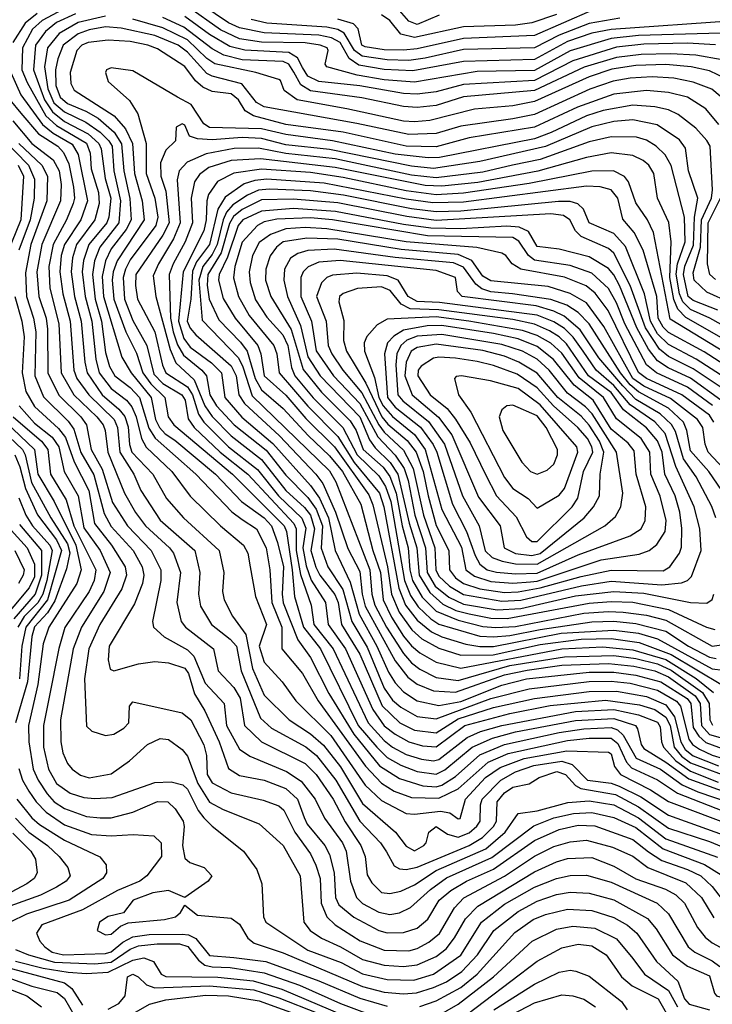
# Model space of a CAD drawing. Extents: x 501367 to 657802, y 482273 to 547541.
# Tile 439 of 656: x 621931 to 624465, y 514594 to 518198. Entities that reach past the tile are written whole.
import ezdxf

# ---------------------------------------------------------------- set-up
doc = ezdxf.new("R2010")
doc.units = 0

msp = doc.modelspace()

# ---------------------------------------------------------------- linework, layer by layer
at = {"layer": '0CON20XD'}
for points in [[(624545, 518193.7), (624095, 518162.4), (624025, 518148.5), (623935, 518117.8), (623815, 518052.6), (623555, 518045.5), (623369, 518011), (623265, 518015.8), (623171.9, 518031.9), (623135.8, 518055.8), (623103.6, 518115), (623072.2, 518132.2), (623025, 518141.8), (622825, 518150.3), (622735, 518168.2), (622695, 518186.3), (622545, 518288.4)], [(624495, 518148.8), (624195, 518140.5), (624095, 518128.6), (623945, 518083.7), (623815, 518011.8), (623605, 518007.8), (623375, 517969), (623265, 517977.6), (623165.1, 517995.1), (623054.2, 518025), (623048.6, 518035), (623059.7, 518085), (623055.3, 518095), (623030.5, 518105), (622975, 518113), (622815, 518116.3), (622735, 518127.9), (622665, 518160.3), (622545, 518246.8)], [(623465.6, 518214.4), (623385, 518180.2), (623355, 518192.5), (623311.6, 518241.6)], [(621995, 518221.2), (621950.9, 518185), (621905.5, 518115)], [(622088.1, 518235), (622012.7, 518195), (621977.2, 518162.8), (621940.8, 518095), (621938.3, 518015), (621957.9, 517967.9), (622026.6, 517846.6), (622065, 517810.3), (622175, 517745.8), (622189, 517709), (622192.5, 517652.5), (622219.1, 517565), (622221.2, 517525), (622205.4, 517465), (622139.1, 517375), (622124, 517326), (622118.4, 517275), (622131.5, 517185), (622156.1, 517095), (622168.6, 516945), (622177.2, 516905), (622231.9, 516825), (622292.9, 516772.9), (622315.6, 516745.6), (622327.9, 516707.9), (622332.9, 516642.9), (622341.5, 516615), (622418.3, 516535), (622467.4, 516445), (622530.3, 516375), (622660.5, 516255), (622677.1, 516175), (622673.1, 516105), (622678.8, 516075), (622709.7, 516015), (622757.9, 515947.9), (622782.9, 515822.9), (622825, 515725.3), (622916.4, 515635), (622995, 515584.2), (623042.9, 515542.9), (623105, 515463), (623185, 515329.6), (623306.5, 515225), (623345, 515172.7), (623375, 515156.5), (623409.2, 515175), (623417.7, 515185), (623428.2, 515225), (623455, 515244.6), (623496.6, 515216.6), (623535, 515206.4), (623575, 515221.5), (623604.1, 515245.9), (623615.7, 515265), (623617.2, 515325), (623623.1, 515345), (623690.9, 515415), (623745, 515445.8), (623812.2, 515467.8), (623914.8, 515484.8), (623952.1, 515472.1), (624008.3, 515415), (624095, 515403.5), (624125, 515392.7), (624203.3, 515353.3), (624305, 515286.1), (624552.9, 515197.1)], [(622135, 518219.3), (622065, 518187.7), (622025.2, 518154.8), (621988.9, 518105), (621980.7, 518015), (622020.9, 517905), (622050.2, 517860.2), (622095, 517825.6), (622180.7, 517780.7), (622220.5, 517745), (622229, 517725), (622243, 517617), (622263.6, 517545), (622257.3, 517475), (622249.2, 517455), (622183.5, 517375), (622163.8, 517316.2), (622158.9, 517275), (622169.9, 517185), (622194.2, 517095), (622209.5, 516955), (622221.6, 516905), (622265, 516847.6), (622320.9, 516805), (622340.8, 516780.8), (622357.1, 516745), (622375.8, 516665.8), (622393, 516633), (622487, 516545), (622555, 516454.7), (622665, 516345.7), (622749.5, 516275), (622765.2, 516245.2), (622773.9, 516195), (622793.3, 516086.7), (622833.9, 515985), (622806.9, 515905), (622825, 515846.5), (622891.4, 515775), (622941.7, 515705), (623068.8, 515578.8), (623195, 515396), (623255, 515340), (623345, 515293.2), (623375, 515289.9), (623471.2, 515301.2), (623504.8, 515294.8), (623535, 515273.8), (623542.5, 515275), (623562, 515345), (623635.8, 515425), (623689.2, 515460.8), (623776.4, 515493.6), (623932.5, 515522.5), (624085, 515517.5), (624095, 515511.3), (624107.7, 515465), (624129.6, 515435), (624239.1, 515379.1), (624305, 515336.2), (624555, 515242.8)], [(622245, 518210.4), (622145, 518188), (622075, 518147.2), (622031.9, 518095), (622021, 518025), (622034.2, 517945), (622055, 517893.7), (622095, 517860.5), (622172.8, 517822.8), (622225, 517786.4), (622257.3, 517755), (622268.5, 517735), (622275.5, 517645), (622299.5, 517535), (622293.4, 517455), (622223.6, 517365), (622204.3, 517315), (622196.5, 517265), (622206.7, 517175), (622229.6, 517095), (622245, 516980), (622258.7, 516928.7), (622278.8, 516895), (622335, 516851.9), (622369.1, 516815), (622403, 516703), (622425.9, 516665.9), (622574.8, 516535), (622706.4, 516396.4), (622745, 516368.5), (622797.1, 516335), (622832.1, 516265), (622845.7, 516184.3), (622853.2, 516065), (622890.4, 515975), (622890, 515895), (622965, 515804.7), (623022.6, 515705), (623196.4, 515466.4), (623255, 515403.9), (623300.6, 515375), (623365, 515351.4), (623465, 515348.7), (623535, 515382.7), (623645, 515480.6), (623717.7, 515512.3), (623935, 515559.3), (624015, 515568.5), (624095, 515568.9), (624119.4, 515549.4), (624151, 515481), (624169.3, 515459.3), (624265, 515416.1), (624337.5, 515367.5), (624675, 515235.7)], [(624501.5, 518051.5), (624405, 518068.2), (624313.5, 518073.5), (624205, 518071), (624115, 518060.1), (623996, 518024), (623815, 517939.2), (623555, 517915.8), (623455, 517884.4), (623385, 517876.5), (623335, 517879.9), (623182.4, 517912.4), (622995, 517937.8), (622959.5, 517959.5), (622934, 518006), (622915.1, 518035), (622895, 518045.1), (622745, 518051.4), (622678.1, 518068.1), (622635, 518091.7), (622530.9, 518170.9), (622455, 518206.2)], [(624476.5, 518106.5), (624375, 518112.3), (624215, 518108.9), (624115, 518097.8), (623955, 518047.9), (623815, 517975.1), (623555, 517960.4), (623455, 517934.1), (623385, 517925.1), (623335, 517927.6), (623175.4, 517955.4), (623025, 517972.2), (622985, 517991.2), (622965, 518023.3), (622947.9, 518057.9), (622915, 518077.7), (622755, 518086), (622699.5, 518099.5), (622625, 518143.2), (622535, 518209.4)], [(624126.8, 518203.2), (624015, 518184.3), (623905, 518141.6), (623815, 518094.5), (623555, 518088.5), (623415, 518056.9), (623355, 518049.2), (623275, 518051.3), (623183.9, 518063.9), (623156.2, 518085), (623118.2, 518148.2), (623095, 518161.7), (623055, 518170.3), (622835, 518184.7), (622778.2, 518198.2)], [(624026.9, 518233.1), (623815, 518140.6), (623555, 518129.5), (623385, 518091.4), (623335, 518086.5), (623265, 518088), (623195, 518098.4), (623183.3, 518105), (623169.1, 518165), (623152.5, 518182.6), (623095, 518199.6)], [(623895, 518216.5), (623805, 518186.7), (623745, 518178.4), (623555, 518171.6), (623375, 518132.7), (623325.5, 518145.5), (623285.5, 518195.5), (623255, 518215.6)], [(624525, 517892.9), (624463.7, 517943.7), (624395, 517969.6), (624325, 517984.1), (624245, 517989.1), (624165, 517984), (624102.9, 517972.9), (624016.8, 517943.2), (623815, 517851.5), (623735.3, 517834.7), (623545, 517808.6), (623455, 517782), (623355, 517777.9), (623165, 517818.5), (622825, 517878.6), (622797.3, 517895), (622743.3, 517963.3), (622635, 517991.3), (622615, 518001.4), (622545, 518078.6), (622510.6, 518105), (622425, 518139.8), (622302.5, 518167.5), (622245, 518171.9), (622185, 518161.3), (622145, 518146), (622089.6, 518105), (622069.7, 518055), (622061.8, 518015), (622063.3, 517956.7), (622079, 517915), (622105, 517891), (622173.2, 517863.2), (622217.2, 517837.2), (622276, 517786), (622303.2, 517743.2), (622311.7, 517645), (622334, 517544), (622338.9, 517465), (622320.2, 517429.8), (622265, 517359), (622244.5, 517315.5), (622232.2, 517257.8), (622237.8, 517185), (622305, 516963.3), (622338.6, 516905), (622411.9, 516815), (622427.8, 516735), (622442.4, 516705), (622462.7, 516682.7), (622498.5, 516658.5), (622647.1, 516535), (622742, 516435), (622825, 516375.4), (622852, 516345), (622873.9, 516285), (622896.3, 516195), (622890.6, 516095), (622895, 516063.4), (622948.1, 515928.1), (622995, 515863.8), (623062, 515732), (623153.1, 515583.1), (623247.6, 515467.6), (623320.8, 515420.8), (623406.2, 515393.8), (623455, 515390.4), (623475, 515396.9), (623525, 515428.2), (623615, 515507.4), (623705, 515545.3), (623905, 515589), (623995, 515602.3), (624095, 515607.5), (624118.7, 515598.7), (624139.6, 515579.7), (624186.5, 515495), (624275.2, 515455), (624355, 515397.8), (624412, 515372), (624645, 515292.4)], [(624546.8, 517966.8), (624455, 518011.3), (624387.5, 518025), (624295, 518033.7), (624185, 518029.9), (624097.3, 518017.3), (624015, 517988.7), (623815, 517898.8), (623735, 517883.2), (623595, 517870.7), (623431.1, 517828.9), (623375, 517823.6), (623335, 517826.7), (623127.8, 517872.2), (622946.2, 517905), (622899.1, 517939.1), (622885.6, 517975), (622878.7, 517978.7), (622795.1, 518005.1), (622645, 518037), (622615, 518055.4), (622545, 518124.1), (622455, 518168.1), (622345, 518199.6)], [(624489, 517815), (624441.7, 517871.7), (624375, 517914.1), (624305, 517932.1), (624225, 517939.1), (624105, 517925.6), (623971.8, 517878.2), (623815, 517804.7), (623575, 517766.1), (623455, 517732.4), (623345, 517734.7), (623115, 517786.7), (622905, 517814.3), (622786.1, 517846.1), (622755.7, 517865), (622731.3, 517905), (622705, 517926.2), (622635, 517934.8), (622600.7, 517950.7), (622574.3, 517974.3), (622535, 518026.2), (622435, 518091), (622399.5, 518105), (622335, 518117.6), (622255, 518123), (622180.9, 518115), (622158.6, 518105), (622139.8, 518085), (622115.2, 518005), (622118, 517965), (622129.5, 517939.5), (622276.5, 517846.5), (622318, 517798), (622342.9, 517745), (622350.4, 517635), (622378.5, 517535), (622386.2, 517465), (622287.9, 517315), (622272.5, 517275), (622269, 517245), (622274.9, 517175), (622319, 517055), (622357.9, 516977.9), (622381.1, 516905), (622410.4, 516865), (622461.2, 516815), (622473.8, 516745), (622495.2, 516715), (622709.4, 516535), (622898.8, 516345), (622906.8, 516325), (622927.8, 516185), (622936.5, 516086.5), (622969.1, 515975), (623031.2, 515895), (623169.4, 515615), (623237.4, 515535), (623275, 515497.4), (623325, 515469.4), (623385, 515446.6), (623455, 515436.1), (623487.1, 515452.9), (623587, 515535), (623661.2, 515568.8), (623745, 515591.5), (623965, 515632.6), (624105, 515640.8), (624183.7, 515615), (624192.2, 515602.2), (624204.8, 515545), (624215, 515530.7), (624295, 515481.2), (624379.2, 515419.2), (624545, 515359.6)], [(624531.5, 517161.5), (624445, 517200.8), (624399.3, 517245), (624395, 517271.4), (624421.9, 517365), (624425.3, 517465), (624462.9, 517545), (624466.1, 517575), (624457, 517735), (624445.9, 517755.9), (624405, 517801.4), (624341, 517851), (624305, 517867.6), (624255, 517879.4), (624175, 517885.7), (624065.8, 517865.8), (624005, 517846.7), (623876.2, 517785), (623815, 517762.3), (623466.9, 517693.1), (623425, 517692.2), (623305, 517706.1), (623075.2, 517755.2), (622905, 517777.5), (622815, 517799.1), (622625, 517803.7), (622605, 517816.5), (622557.8, 517887.8), (622508.1, 517915), (622345, 518010.8), (622265, 518021.4), (622248.8, 518015), (622244.2, 518005), (622255, 517972), (622331.9, 517901.9), (622363.5, 517853.5), (622393.1, 517745), (622394, 517635), (622425.1, 517545), (622436.7, 517475), (622429.3, 517445), (622335, 517318.5), (622317.4, 517285), (622309.1, 517255), (622314.7, 517175), (622345, 517097.3), (622395.6, 517005.6), (622421, 516901), (622455, 516866.7), (622524.6, 516824.6), (622535.9, 516805), (622547.4, 516737.4), (622568.8, 516705), (622663.8, 516615), (622765.4, 516535), (622934.4, 516354.4), (622942.1, 516335), (622942.1, 516255), (622957.7, 516167.7), (622997.1, 516055), (623007.2, 515985), (623078.1, 515895), (623206.1, 515625), (623265, 515559.6), (623295, 515535.9), (623345, 515508.5), (623401.4, 515491.4), (623445, 515485.4), (623465, 515489.9), (623568.6, 515571.4), (623617, 515593), (623695, 515615.1), (623965, 515665.9), (624105, 515673.3), (624195, 515654.2), (624265, 515627.3), (624275, 515610.5), (624279.2, 515555), (624286.7, 515535), (624332.4, 515485), (624385, 515447.5), (624487.2, 515407.2)], [(621897.6, 518005), (621935, 517923.2), (622014.6, 517814.6), (622052.8, 517782.8), (622122.7, 517742.7), (622144.9, 517705), (622179.1, 517535), (622154.6, 517465), (622094.9, 517375), (622082.8, 517335), (622077.4, 517275), (622088.4, 517195), (622115.1, 517095), (622128.3, 516915), (622140.2, 516885), (622183.6, 516825), (622276.8, 516735), (622288, 516705), (622297, 516615), (622348.1, 516535), (622374.1, 516475), (622445, 516366.5), (622571.3, 516255), (622590.4, 516175), (622585.2, 516095), (622592, 516052), (622632.2, 515985), (622701.3, 515931.3), (622724.2, 515905), (622740.7, 515815), (622811.4, 515641.4), (622852.6, 515605), (622977.3, 515537.3), (623017.4, 515505), (623087.2, 515415), (623175, 515264.4), (623251, 515185), (623272.5, 515152.5), (623300.7, 515100.7), (623320.2, 515090.2), (623345, 515087.3), (623385, 515095.9), (623575, 515176), (623624.1, 515205), (623665.1, 515245), (623675.7, 515265), (623678.6, 515335), (623705, 515368), (623735, 515389.6), (623795, 515400.9), (623831.5, 515425), (623896.9, 515446.9), (623928.5, 515435), (623965, 515395.2), (623983.9, 515383.9), (624111.7, 515361.7), (624195, 515316.7), (624305, 515238.9), (624455, 515190.7), (624535, 515157.4)], [(621894.2, 517905), (621935, 517855.8), (621999.9, 517779.9), (622069.7, 517735), (622091.4, 517711.4), (622110.3, 517670.3), (622127.7, 517585), (622131.2, 517545), (622126.9, 517525), (622102.3, 517465), (622052.6, 517375), (622036.8, 517295), (622041.1, 517215), (622074.3, 517085), (622082.9, 516905), (622128.6, 516825), (622213.1, 516745), (622235.5, 516715), (622243.6, 516695), (622253.5, 516615), (622313.9, 516465), (622354.1, 516394.1), (622391, 516345), (622479.4, 516265), (622494, 516245), (622519.2, 516175), (622505.2, 516065), (622522.1, 515995), (622536.9, 515975), (622639.3, 515895), (622656.4, 515815), (622714.1, 515754.1), (622737, 515715), (622753.2, 515615), (622815, 515555.6), (622975, 515475.2), (623015.8, 515435), (623077.7, 515345), (623121.9, 515261.9), (623179.3, 515175), (623195.2, 515135.2), (623201.8, 515068.2), (623218.8, 515038.8), (623255, 515003.4), (623285, 514999.4), (623325, 515008.5), (623375, 515031.8), (623455, 515084.4), (623636.3, 515163.7), (623707.4, 515225), (623755, 515292.3), (623825, 515302), (623936.8, 515333.2), (624015, 515339), (624105, 515324.7), (624195, 515277.1), (624295, 515200.4), (624485, 515132.3)], [(621905, 517827.6), (621975.2, 517745.2), (622053.6, 517685), (622075.1, 517645.1), (622082.6, 517595), (622080.1, 517535), (622011.2, 517375), (621993.4, 517275), (622000.9, 517185), (622026.9, 517105), (622032.9, 517065), (622033.2, 516905), (622073.3, 516823.3), (622154.9, 516744.9), (622175.7, 516715), (622192, 516625), (622232.9, 516552.9), (622270.5, 516430.5), (622324.8, 516345), (622412.2, 516255), (622447.2, 516185), (622446.9, 516145), (622416.8, 515995), (622420.6, 515975), (622459.6, 515939.6), (622545, 515891.7), (622568, 515868), (622609.9, 515769.9), (622679.3, 515695), (622687.4, 515615), (622735, 515527.7), (622772.7, 515502.7), (622906.9, 515446.9), (622960.9, 515410.9), (623012.3, 515345), (623045.9, 515275.9), (623111.4, 515185), (623125.1, 515155.1), (623140.9, 515045), (623162.8, 514985), (623185, 514963.4), (623245, 514931), (623285, 514922.7), (623320.9, 514929.1), (623361, 514949), (623433.7, 515015), (623492.7, 515057.3), (623658.9, 515131.1), (623812.5, 515247.5), (623885, 515276.4), (623957.7, 515292.3), (624025, 515296.2), (624105, 515278.4), (624185, 515241.1), (624285, 515162.9), (624436.4, 515106.4), (624497.7, 515067.7)], [(624485.1, 517135.1), (624395, 517170), (624377.3, 517185), (624359.4, 517265), (624365, 517296.5), (624396.8, 517373.2), (624399.9, 517475), (624412.3, 517545), (624378.6, 517645), (624367.5, 517727.5), (624345, 517758), (624263.3, 517813.3), (624175, 517832.1), (624104.8, 517824.8), (624025, 517805.6), (623855, 517733.9), (623615, 517679.1), (623445, 517653.2), (623365, 517661.8), (623065, 517722.9), (622905, 517740.5), (622815, 517763.5), (622745, 517766.9), (622635, 517758.5), (622581.4, 517761.4), (622552.2, 517772.2), (622535, 517812), (622525, 517817.1), (622503.8, 517805), (622501.2, 517755), (622465, 517720.9), (622445.7, 517674.3), (622446.8, 517625), (622465, 517570), (622478, 517455), (622455, 517409.6), (622355.4, 517265), (622354.1, 517225), (622362, 517175), (622425, 517055.3), (622453.5, 516933.5), (622465.3, 516905.3), (622544.9, 516854.9), (622563.1, 516825), (622585, 516754.8), (622604.5, 516724.5), (622694.9, 516634.9), (622801.3, 516551.3), (622878.1, 516455), (622963.5, 516373.5), (622977.2, 516337.2), (622966.8, 516265), (622978.7, 516198.7), (622997.3, 516147.3), (623050.3, 516065), (623060.1, 515985), (623122.9, 515895), (623222.9, 515672.9), (623265, 515614.1), (623305, 515582.8), (623355.1, 515555.1), (623405, 515540.4), (623455, 515536.9), (623559.7, 515615), (623725, 515658.5), (623872.6, 515687.4), (624075, 515707.2), (624199.3, 515690.7), (624255, 515672.8), (624295, 515644.9), (624310.9, 515615), (624326.1, 515535), (624352.3, 515502.3), (624385, 515477.8), (624557.3, 515415)], [(624655, 516994.9), (624455.9, 517105.9), (624385, 517137.1), (624357, 517165), (624345.2, 517195), (624333.6, 517266.4), (624337.8, 517305), (624366.2, 517385), (624363.1, 517475), (624314.9, 517664.9), (624292.9, 517702.9), (624260, 517735), (624225, 517756.9), (624188.2, 517768.2), (624095, 517769.6), (624015, 517750.7), (623835, 517686.1), (623734.3, 517665.7), (623625, 517640), (623455, 517619.4), (623365, 517629.4), (623085, 517688.5), (622905, 517707.8), (622805, 517727.8), (622715, 517726.7), (622612.7, 517707.3), (622543.6, 517676.4), (622514.8, 517645), (622507.5, 517612.5), (622517.5, 517455), (622493.7, 517396.3), (622438.3, 517305), (622419.1, 517260.9), (622428.7, 517185), (622481.1, 516991.1), (622502.1, 516942.1), (622569.5, 516879.5), (622608.1, 516785), (622635, 516746), (622705, 516674.9), (622815, 516588.9), (622905, 516475.1), (622972.7, 516412.7), (622994.7, 516384.7), (623009.8, 516335), (622996.3, 516255), (623014.2, 516194.2), (623028.8, 516165), (623084.3, 516094.3), (623096.2, 516065), (623108.7, 515985), (623176, 515876), (623256.8, 515686.8), (623322, 515625), (623375, 515597.9), (623455, 515587.5), (623535, 515639.3), (623665, 515680.4), (623815, 515714.2), (624015, 515739.7), (624115, 515740.1), (624225, 515720.4), (624295, 515690.9), (624327.1, 515647.1), (624350.7, 515555), (624366.6, 515526.6), (624395, 515504.1), (624487.7, 515467.7)], [(621865.1, 517765.1), (621963.4, 517665), (621984.9, 517614.9), (621983.3, 517545), (621968.8, 517465), (621926.9, 517355)], [(621927.4, 517745), (622011.7, 517665), (622032.6, 517625), (622030.1, 517535), (621971.6, 517375), (621951.8, 517271.8), (621955.8, 517185), (621980.6, 517105), (621989.1, 517055), (621986.5, 516895), (622017.4, 516817.4), (622108.1, 516728.1), (622128.9, 516699), (622154.2, 516614.2), (622201.9, 516531.9), (622240.1, 516390.1), (622265, 516343.3), (622345.8, 516255), (622379.2, 516195), (622385.2, 516165), (622380.6, 516135), (622350.5, 516059.5), (622258.2, 515905), (622253.8, 515855), (622261.3, 515821.3), (622275, 515814.4), (622365, 515840), (622425, 515849.5), (622475, 515844.4), (622535, 515825.2), (622548, 515805), (622570.8, 515730.8), (622608.6, 515668.6), (622660.8, 515555), (622695, 515457.5), (622735, 515432.2), (622825, 515414.5), (622905, 515384.8), (622947, 515345), (622972, 515278), (622983.2, 515253.2), (623047.1, 515175), (623065, 515142.9), (623081.6, 515075), (623086.4, 514985), (623098.8, 514958.8), (623153.6, 514913.6), (623245, 514864.2), (623275, 514855.5), (623335, 514856.7), (623385, 514873.5), (623423.7, 514906.3), (623466, 514975), (623509, 515011), (623565.3, 515045), (623665, 515088.9), (623815, 515193.4), (623905, 515234.6), (623975, 515250.5), (624035, 515247.9), (624175, 515197), (624231.9, 515151.9), (624280.8, 515120.8), (624375, 515088.2), (624424, 515064), (624465, 515026), (624526.4, 514946.4)], [(624654.8, 516945), (624368.5, 517108.5), (624338.9, 517138.9), (624324.5, 517174.5), (624309.4, 517255), (624314.9, 517384.9), (624305.9, 517455.9), (624264.3, 517545), (624251.2, 517635), (624233.2, 517665), (624212.1, 517682.1), (624175, 517700.4), (624095, 517710.5), (624005, 517693.2), (623826.6, 517643.4), (623607.3, 517602.7), (623475, 517588.8), (623415, 517591.5), (623085, 517657.4), (622811.3, 517688.7), (622705, 517682.5), (622623.1, 517656.9), (622588.4, 517631.6), (622570.7, 517605), (622558.4, 517545), (622562.8, 517455), (622536.8, 517385), (622492.6, 517305), (622477.6, 517265), (622482.9, 517105), (622492.1, 517055), (622508.4, 517008.4), (622530.1, 516970.1), (622597.7, 516915), (622614, 516895), (622626.2, 516825), (622651.4, 516785), (622715.4, 516715), (622832.1, 516622.2), (622905, 516530.4), (622985, 516448.8), (623016, 516406), (623039.4, 516345), (623034.3, 516264.3), (623058.8, 516195), (623112.8, 516112.8), (623146.7, 515995), (623202.1, 515902.1), (623265, 515750.9), (623295, 515707.7), (623325, 515682.3), (623385, 515648.3), (623455, 515639.4), (623655, 515713.9), (623795, 515749), (624015, 515775.8), (624095, 515777.5), (624165, 515769.3), (624265, 515744.7), (624334.3, 515704.3), (624348.5, 515685), (624379.7, 515565), (624393.2, 515545), (624418.3, 515528.4), (624465, 515506.7), (624545, 515482.1)], [(621925.3, 517665), (621944.5, 517625), (621934.6, 517465), (621885, 517342.8)], [(624659.7, 516889.7), (624311.5, 517101.5), (624249.6, 517419.6), (624228.4, 517465), (624185, 517528), (624158.9, 517605), (624144.6, 517624.6), (624104.3, 517644.3), (624025, 517643.5), (623795, 517598.8), (623555, 517563.4), (623455, 517557.5), (623345, 517571.6), (623115, 517620.2), (622995, 517639), (622815, 517650.5), (622713.9, 517636.1), (622654.7, 517605.3), (622621.6, 517558.4), (622615.1, 517535), (622613.6, 517465), (622604.1, 517425), (622528.5, 517275), (622518.3, 517158.3), (622511.8, 517095), (622531.2, 517031.2), (622555, 516999.7), (622632.6, 516942.6), (622669.4, 516905), (622681.6, 516815), (622743.3, 516743.3), (622857.2, 516647.2), (622995, 516492.8), (623027.4, 516447.4), (623060.6, 516375), (623084.6, 516255), (623139.8, 516139.8), (623172.4, 516022.4), (623237.1, 515905), (623279.9, 515809.9), (623305, 515770.6), (623335, 515738.5), (623385, 515705.5), (623465, 515688.1), (623545, 515702.1), (623695, 515763), (623785, 515785.2), (624015, 515809.7), (624105, 515809.6), (624185, 515799.6), (624277, 515775), (624373.7, 515713.7), (624386.7, 515695), (624395, 515606.9), (624415.7, 515575.7), (624442, 515552), (624535, 515518.5)], [(624655, 516841.4), (624435, 516982), (624305, 517052.7), (624285, 517072.2), (624267.1, 517105), (624262.6, 517185), (624211.8, 517355), (624179.6, 517419.6), (624138.1, 517468.1), (624119.4, 517545), (624095, 517575.2), (624055, 517585.8), (624005, 517589.2), (623555, 517530.6), (623442.4, 517527.6), (623345, 517540.8), (623045, 517599.6), (622835, 517613.8), (622790.7, 517609.3), (622752.6, 517597.4), (622682, 517548), (622655.8, 517504.2), (622625.5, 517375), (622578, 517312), (622562.9, 517277.1), (622557.5, 517175), (622543.8, 517095), (622555, 517068.6), (622575.1, 517045.1), (622705, 516931.4), (622722.7, 516895), (622732.1, 516825), (622753.1, 516793.1), (622881.2, 516675), (623014.8, 516534.8), (623040.2, 516500.2), (623086.4, 516395), (623132.1, 516262.1), (623175, 516178.9), (623183.7, 516095), (623195, 516051.9), (623305, 515851.2), (623351.3, 515791.3), (623385.5, 515765.5), (623445, 515742.2), (623525, 515736.4), (623705, 515800.6), (623787.8, 515817.8), (623915, 515835.1), (624085, 515841.5), (624178.3, 515831.7), (624255, 515814.8), (624305, 515793), (624403.1, 515723.1), (624420.5, 515695), (624426.1, 515615), (624455, 515581.8), (624545, 515556)], [(624608.7, 516825), (624406.9, 516955), (624305, 517009.3), (624265, 517048), (624239.3, 517095), (624217.5, 517195), (624147.5, 517367.5), (624105, 517415.2), (624015, 517454), (623994.4, 517504.4), (623973.8, 517523.8), (623945, 517532), (623902.9, 517532.9), (623545, 517497.5), (623455, 517494.6), (623365, 517506), (623116, 517556), (622995, 517572.1), (622845, 517578.1), (622805, 517573.8), (622763.9, 517556.1), (622710.1, 517519.9), (622687, 517493), (622674.8, 517465), (622653.3, 517375), (622635, 517339.1), (622600.6, 517295), (622586.4, 517245), (622598.6, 517098.6), (622730.8, 516960.8), (622747.7, 516927.7), (622781.3, 516821.3), (623065, 516547.4), (623087.2, 516507.2), (623212.3, 516185), (623219.8, 516095), (623230.8, 516055), (623273.1, 515975), (623335, 515877.9), (623365, 515843.9), (623395, 515821.2), (623455, 515790.8), (623535, 515779.5), (623725, 515834.3), (623925, 515866.6), (624105, 515871), (624185, 515860.1), (624265, 515840), (624315, 515817.1), (624429.4, 515735), (624454.4, 515695), (624456.8, 515635), (624465.9, 515615.9)], [(624537.5, 516825), (624395, 516920.6), (624305, 516965.3), (624272.2, 516992.2), (624220.8, 517070.8), (624164.5, 517225), (624105, 517343.1), (624085, 517360.2), (623984.9, 517404.9), (623965.3, 517425.3), (623944.5, 517465), (623921.4, 517481.4), (623875, 517487.9), (623455, 517463.6), (623347.8, 517477.8), (623095, 517527.6), (622931.4, 517541.4), (622815, 517538.4), (622745, 517503.8), (622712.7, 517477.3), (622698, 517452), (622667.7, 517345), (622618.6, 517265), (622616.6, 517226.6), (622623.7, 517175), (622659.3, 517099.3), (622738.2, 517018.2), (622762.7, 516985), (622792.2, 516885), (622815, 516843.2), (622895.1, 516775), (622986.3, 516676.3), (623065, 516602.1), (623112.5, 516545), (623178.6, 516425), (623222.5, 516255), (623250.7, 516175), (623261.3, 516075), (623291.5, 516011.5), (623335, 515942.3), (623365, 515906.6), (623395, 515881), (623455, 515846.3), (623545, 515824.7), (623915, 515895.7), (624065, 515902.8), (624175, 515891.7), (624295, 515856.2), (624406.5, 515786.5), (624470.1, 515735)], [(624477.1, 517247.1), (624456.8, 517265), (624447.3, 517305), (624449.7, 517455), (624494.9, 517545)], [(624497, 516805), (624385, 516886.3), (624303.7, 516923.7), (624265, 516949.4), (624231.9, 516991.9), (624189.4, 517070.6), (624125.3, 517225.3), (624105, 517264), (624085, 517287), (624015, 517330.5), (623905, 517358.2), (623825, 517368.3), (623792.2, 517422.2), (623758.9, 517438.9), (623712.9, 517442.9), (623545, 517433.1), (623435.1, 517435.1), (623335, 517448.7), (623086.6, 517496.6), (622933, 517507), (622815, 517497.1), (622746.7, 517465), (622730.5, 517445), (622690.8, 517329.2), (622660.4, 517265), (622658.7, 517245), (622675, 517177.5), (622719.1, 517105), (622802.2, 517005), (622813.2, 516975), (622825, 516894.8), (622905, 516823.7), (622977.9, 516737.9), (623082.8, 516635), (623208.7, 516458.7), (623222.7, 516422.7), (623277, 516195), (623291.3, 516095), (623319.7, 516029.7), (623365.5, 515965.5), (623402, 515932), (623465, 515897.6), (623545, 515872.5), (623663.9, 515873.9), (623835, 515911.8), (623985, 515931.2), (624095, 515933.2), (624198.1, 515918.1), (624315, 515874.8), (624502.6, 515762.6)], [(624466.2, 516786.2), (624375, 516852.5), (624260.7, 516905), (624225, 516934.5), (624145.2, 517085.2), (624115, 517161.9), (624085, 517214), (624025, 517269.9), (623945, 517298.5), (623815, 517318.1), (623792.3, 517335), (623756.9, 517386.9), (623735, 517400.7), (623423.6, 517406.4), (623075, 517465.6), (622995, 517473.2), (622871.7, 517468.3), (622825, 517458.5), (622801, 517445), (622745, 517384.2), (622718.5, 517295), (622713.6, 517253.6), (622731.1, 517185), (622770.7, 517115), (622860.9, 517005), (622871.7, 516975), (622880.8, 516905), (622985, 516783), (623095, 516673), (623155, 516577.1), (623247.5, 516465), (623263.8, 516415), (623317.9, 516117.9), (623342.2, 516055), (623385, 515999.9), (623437.6, 515957.6), (623475, 515939.5), (623562.9, 515912.9), (623615, 515903.5), (623665, 515903.7), (623912.5, 515952.5), (624105, 515963.7), (624195, 515952.2), (624265, 515932.6), (624465, 515822.3), (624505, 515817.9)], [(624471, 516725), (624455, 516751.1), (624354.2, 516825), (624224.9, 516884.9), (624195, 516906.7), (624083.7, 517133.7), (624036.8, 517196.8), (624003.6, 517223.6), (623925, 517255.9), (623764.9, 517284.9), (623732.5, 517305), (623709.2, 517335), (623695, 517343.3), (623603.8, 517363.8), (623345.5, 517385.5), (623055, 517433.1), (622975, 517437.5), (622905, 517432.6), (622848.4, 517411.6), (622807.6, 517382.4), (622782.2, 517335), (622769.9, 517275), (622774.1, 517235.9), (622793.2, 517173.2), (622835, 517109.3), (622894, 517044), (622911.4, 517005), (622924.9, 516925), (622938.1, 516895), (623005, 516813.6), (623112.9, 516705), (623165.3, 516605.3), (623245, 516528.4), (623269.7, 516489.7), (623288.5, 516435), (623339.4, 516145), (623360.5, 516090.5), (623388.5, 516048.5), (623435.1, 516005.1), (623465, 515985.7), (623615, 515941.6), (623665, 515938.8), (623725, 515944.3), (623835, 515965.6), (624025, 515994.1), (624105, 515996.7), (624185, 515988.3), (624295, 515959.7), (624378.8, 515905), (624455, 515864.5), (624479.6, 515860.4)], [(624525.8, 516535), (624450.3, 516615), (624438.8, 516645), (624431.1, 516705), (624411.8, 516735), (624311.8, 516811.8), (624215, 516856.9), (624174.8, 516884.8), (624068.8, 517075), (624005, 517161.3), (623945, 517196.2), (623865, 517220.9), (623655, 517241.8), (623625, 517259.5), (623585, 517316.9), (623535, 517338.2), (623327, 517357), (623094.9, 517395.1), (622981.4, 517398.6), (622895.3, 517384.7), (622870.2, 517365), (622846.8, 517333.2), (622831, 517285), (622830.6, 517245), (622849.2, 517185), (622924.7, 517064.7), (622968.1, 516918.1), (623035.1, 516835), (623139.9, 516729.9), (623161.6, 516695), (623187.2, 516625), (623260.5, 516560.5), (623285, 516526.5), (623308.3, 516465), (623329.9, 516345), (623352.4, 516265), (623358.3, 516185), (623368.4, 516145), (623404, 516084), (623455, 516033.2), (623535, 516000.9), (623625, 515977.6), (623673.3, 515973.2), (623745, 515976.9), (623995.7, 516025.7), (624085, 516032.2), (624139.6, 516029.6), (624225, 516019.2), (624295, 516000.5), (624465, 515905.7)], [(624499.7, 516475), (624452.2, 516545), (624385, 516620), (624372.7, 516695), (624359.5, 516725), (624305, 516775.7), (624195, 516835.9), (624165, 516861.2), (624129, 516905), (624014.9, 517085), (623975, 517126.5), (623932.8, 517152.8), (623875, 517174.5), (623734.6, 517194.6), (623655, 517202.4), (623622.5, 517212.5), (623599.7, 517229.7), (623555, 517292.4), (623517.8, 517307.8), (623305, 517327.7), (623081.7, 517358.3), (622985, 517353.6), (622948, 517342), (622922.1, 517325), (622899.8, 517285), (622897.1, 517245), (622911.3, 517185), (622958.6, 517078.6), (622984.6, 516964.6), (623030.1, 516895), (623175, 516745.1), (623210.4, 516660.4), (623231, 516631), (623286.8, 516576.8), (623314.3, 516535), (623355.5, 516355), (623384.1, 516265), (623392.5, 516165), (623431.3, 516101.3), (623479, 516059), (623526.2, 516036.2), (623575, 516022.9), (623655, 516007.7), (623715, 516005.9), (624015, 516062.8), (624095, 516068.7), (624175, 516065.8), (624305, 516039.1), (624444.1, 515974.1), (624475, 515965.8)], [(624478, 516375), (624464.2, 516415.8), (624406.7, 516525), (624360.4, 516590.4), (624330.3, 516690.3), (624316.2, 516716.2), (624274.6, 516755), (624185, 516808.3), (624137.5, 516857.5), (624050.6, 516960.6), (623982.4, 517062.4), (623923.2, 517113.2), (623885, 517131.6), (623820.8, 517150.8), (623550, 517185), (623532.7, 517202.7), (623525.3, 517255), (623455, 517279.8), (623103.8, 517316.2), (623025, 517310.1), (622986.1, 517293.9), (622967.8, 517275), (622959.4, 517255), (622959.8, 517185), (622998.1, 517095), (623015.8, 516985.7), (623079.2, 516895), (623175, 516792.7), (623241.4, 516671.4), (623305, 516604.4), (623337.5, 516555), (623352, 516512), (623376.7, 516385), (623416.2, 516265), (623421.9, 516175), (623451.7, 516125), (623501.4, 516085), (623555, 516059.1), (623678.6, 516038.6)], [(623695, 516069.3), (623765, 516074.1), (623986.2, 516126.2), (624095, 516143.1), (624280.3, 516129.7), (624353.1, 516136.9), (624375, 516145.2), (624389.6, 516160.4), (624424.2, 516255), (624420.2, 516335), (624399.5, 516415), (624332.4, 516562.4), (624293.1, 516683.1), (624255, 516726.5), (624165, 516788.3), (624105, 516858.9), (624039.8, 516915), (623992.9, 516985), (623956.5, 517036.5), (623925, 517067.2), (623885, 517092.2), (623825, 517116.3), (623467.1, 517162.9), (623385, 517166.9), (623352.7, 517185), (623315.2, 517245), (623275, 517260), (623165, 517270.3), (623075, 517263), (623055, 517254.2), (623034.8, 517235.2), (623017, 517185), (623051.7, 517095), (623060, 517005), (623072.4, 516975), (623113, 516915), (623182.2, 516832.2), (623245.3, 516715.3), (623265, 516687.9), (623335, 516622.1), (623371.1, 516555), (623408.9, 516385), (623449.8, 516265), (623453.3, 516185), (623465, 516161.7), (623503.4, 516125), (623555, 516094.4), (623695, 516069.3)], [(623705, 516101.9), (623755, 516103.8), (623835, 516118.4), (623985, 516160.4), (624095, 516183.6), (624285, 516181.1), (624310.3, 516195), (624344.8, 516245.2), (624352.9, 516267.1), (624354, 516336), (624346.8, 516395), (624329.6, 516455), (624292.2, 516535), (624281.8, 516615), (624265, 516656.3), (624224.5, 516704.5), (624140, 516770), (624095, 516833), (624012.5, 516895), (623931.9, 517011.9), (623905, 517037.6), (623869.3, 517059.3), (623815, 517083.8), (623735, 517100.5), (623465, 517136.4), (623360, 517140), (623326.6, 517156.6), (623286.3, 517206.3), (623255, 517220.7), (623166.4, 517213.6), (623115, 517195.6), (623100.8, 517185), (623098.3, 517165), (623117.2, 517097.2), (623115.6, 517024.4), (623126.2, 516985), (623197.4, 516867.4), (623255.7, 516745), (623278.1, 516718.1), (623348.3, 516658.3), (623381.6, 516615), (623407.2, 516545), (623425.1, 516454.9), (623455, 516346.2), (623501.5, 516255), (623504, 516185), (623525, 516155.4), (623555, 516134.5), (623615.2, 516115.2), (623705, 516101.9)], [(621912.8, 517185), (621938.1, 517095), (621946.9, 517036.9), (621939.2, 516905), (621953.2, 516836.8), (621985, 516782.8), (622072.3, 516702.3), (622098.5, 516668.5), (622129.8, 516579.8), (622183.7, 516475), (622203.8, 516353.8), (622266.4, 516275), (622316.7, 516195), (622321.9, 516165), (622304.8, 516115), (622223.9, 515985), (622183.3, 515895), (622167.3, 515785), (622175, 515611.9), (622195, 515593.8), (622245, 515578.8), (622275, 515583.1), (622311.2, 515605), (622329.6, 515625), (622332.7, 515685), (622345, 515701.9), (622525, 515660.9), (622556.6, 515635), (622605, 515543.6), (622614.8, 515505), (622617.3, 515435), (622634.8, 515405), (622705, 515368.1), (622822.1, 515342.1), (622879.4, 515320.6), (622897.6, 515305), (622937.7, 515225), (622994.4, 515145), (623015, 515103.8), (623030.1, 515055), (623033.7, 514965), (623054.1, 514914.1), (623084.7, 514884.7), (623176.8, 514826.8), (623265, 514792.5), (623355, 514789.8), (623385, 514798.4), (623427.8, 514822.2), (623466.6, 514853.4), (623522, 514948), (623556.1, 514983.9), (623705, 515062.9), (623815, 515136.3), (623885, 515172.2), (623945, 515189.4), (624005, 515195.5), (624099.7, 515169.7), (624175, 515136.6), (624230, 515095), (624368.5, 515038.5), (624425.5, 514985.5), (624470.7, 514910.7)], [(623735, 516135.3), (623800.5, 516140.5), (623825, 516143.5), (624058.4, 516221.6), (624198, 516242), (624234.2, 516255.8), (624262.6, 516277.4), (624293.3, 516325), (624297, 516365), (624274.5, 516454.5), (624240.1, 516535), (624236.4, 516615), (624205.5, 516665.5), (624115, 516737.2), (624067.8, 516815), (623977.6, 516887.6), (623915, 516977.1), (623875, 517013.7), (623825, 517042), (623770.4, 517060.4), (623574.5, 517094.5), (623455, 517109.9), (623275, 517102), (623239.3, 517080.7), (623201, 517039), (623191.6, 517015), (623192, 516985), (623228.9, 516889), (623244.7, 516815), (623260.5, 516785), (623295, 516745.3), (623375, 516680), (623415, 516624.8), (623475, 516405.3), (623547.4, 516267.4), (623562.8, 516185), (623595, 516160.8), (623655, 516141.8), (623735, 516135.3)], [(623745, 516170), (623825, 516172.4), (623975, 516239.8), (624165, 516308.9), (624205.3, 516335), (624220.2, 516365), (624222.2, 516415), (624187.1, 516535), (624179.5, 516619.5), (624157.6, 516647.6), (624095, 516699.6), (624029, 516805), (623959.9, 516859.9), (623884.2, 516954.2), (623825, 517001.7), (623755, 517029.4), (623665, 517049.2), (623475, 517078.7), (623422.4, 517077.6), (623335, 517061.4), (623299.8, 517040.2), (623277, 517015), (623265.1, 516975), (623276.4, 516815), (623305, 516779.7), (623396.9, 516706.9), (623443.6, 516643.6), (623457.3, 516615), (623514.6, 516425), (623565.3, 516325.3), (623597, 516237), (623615.1, 516205.1), (623641.6, 516185), (623675, 516175.5), (623745, 516170)], [(623825, 516204.7), (624071.6, 516345), (624110.6, 516379.4), (624131.2, 516415), (624138.1, 516465), (624114.2, 516615), (624025.4, 516755.4), (624001.2, 516781.2), (623935, 516831.6), (623868.1, 516915), (623825, 516955.1), (623771.2, 516985), (623695, 517009.5), (623475, 517045.9), (623385, 517039.3), (623347.6, 517025), (623325.4, 517005), (623310.6, 516975), (623306.8, 516935), (623314.4, 516825), (623332.9, 516802.9), (623427.3, 516727.3), (623485.1, 516645), (623550.9, 516455), (623611.6, 516345), (623634.1, 516254.1), (623659.9, 516229.9), (623696.5, 516216.5), (623745, 516206.6), (623825, 516204.7)], [(623805, 516237.4), (623835, 516243.7), (623996.1, 516375), (624030.5, 516415), (624052, 516455), (624055.6, 516535), (624068.1, 516615), (624053, 516655), (624015, 516713.7), (623985, 516746.6), (623899.6, 516815), (623825, 516904.6), (623757.5, 516945), (623705, 516966.2), (623625, 516987.5), (623455, 517010.2), (623385, 516998.7), (623363.9, 516985), (623345.1, 516945), (623339.9, 516895), (623367.4, 516825), (623463.8, 516743.8), (623511.7, 516678.3), (623610.3, 516450.3), (623689.5, 516345), (623703.3, 516265), (623745, 516244.5), (623805, 516237.4)], [(623825, 516287.9), (623952.9, 516415), (623973.3, 516446.7), (623994.4, 516545), (624027.8, 516615), (624024.9, 516635), (624008.1, 516665), (623973.4, 516705), (623884.4, 516784.4), (623825, 516850.7), (623750.8, 516900.9), (623665, 516932.7), (623605, 516947.1), (623525, 516959.6), (623465, 516963.3), (623445, 516958.7), (623399.9, 516930.1), (623389.4, 516915), (623387.3, 516895), (623433.3, 516825), (623494.6, 516774.6), (623526, 516736), (623579.8, 516649.8), (623635, 516533.8), (623675.1, 516455.1), (623747.9, 516377.9), (623785.6, 516305.6), (623805, 516288.4), (623825, 516287.9)], [(623825, 516410), (623905, 516458.2), (623925, 516482.8), (623973.8, 516615), (623969.2, 516635), (623835, 516788.8), (623755, 516847.7), (623653.7, 516876.3), (623547.5, 516895), (623527.5, 516892.5), (623522, 516885), (623536.6, 516825), (623581.7, 516761.7), (623705, 516522.4), (623735, 516482.3), (623791.2, 516445), (623825, 516410)], [(621929.1, 516785), (621985, 516721.5), (622049.6, 516669.6), (622073.9, 516635), (622093.4, 516545), (622145.1, 516455), (622165, 516338.3), (622225.1, 516255), (622261.5, 516175), (622238.3, 516105), (622157, 515975), (622126.9, 515895), (622080.3, 515635), (622081.5, 515555), (622088.1, 515515), (622105, 515475.5), (622123.1, 515455), (622153.3, 515433.3), (622185, 515423.4), (622265, 515437.3), (622331.9, 515485), (622398.5, 515545), (622445, 515567.5), (622475, 515563.1), (622525, 515527.3), (622545, 515502.1), (622582.2, 515402.2), (622625, 515334.8), (622675, 515307.3), (622807.3, 515255), (622895, 515175.4), (622956.7, 515065), (622970, 514895), (622993.6, 514865), (623035, 514836), (623105, 514804.2), (623185, 514758), (623265, 514737.8), (623335, 514732.7), (623385, 514739.3), (623455, 514769.2), (623492, 514798), (623522.1, 514837.9), (623562.4, 514907.6), (623606.8, 514953.2), (623815, 515078.9), (623895, 515116.1), (623935, 515128.1), (624025, 515131.2), (624105, 515100.3), (624185, 515053.1), (624293.8, 515016.2), (624332.2, 514995), (624363.5, 514965), (624411.2, 514875), (624439.6, 514839.6), (624465, 514818.8), (624552.3, 514772.3)], [(623825, 516534.8), (623860.6, 516549.4), (623885, 516571.1), (623898.6, 516605), (623898.3, 516625), (623857.6, 516705), (623825, 516747.8), (623735, 516787.8), (623714, 516785), (623695, 516770), (623685.3, 516745), (623699, 516695), (623768.1, 516578.1), (623800, 516545), (623825, 516534.8)], [(621879.8, 516725), (621984.4, 516625), (621996.5, 516535), (622056.7, 516435), (622135.8, 516275), (622155.7, 516185), (622140, 516135), (622037.1, 515975), (622016.1, 515913.9), (621997.4, 515765), (621963.2, 515615), (621964.2, 515555), (621980.1, 515455), (621997.7, 515415), (622030.8, 515365), (622056.8, 515335), (622095, 515311.6), (622175, 515282.2), (622225, 515276.6), (622265, 515276.6), (622345, 515297.6), (622435, 515336.5), (622473.1, 515335), (622499.8, 515309.8), (622528.8, 515265), (622532.5, 515245), (622526.5, 515175), (622535, 515128.9), (622553.1, 515113.1), (622605.8, 515095), (622633.3, 515065), (622620.6, 515045), (622535, 514985.7), (622475, 515010.9), (622417.9, 515002.1), (622345.5, 514975), (622310.8, 514929.2), (622255, 514916), (622222.7, 514895), (622214.3, 514865), (622245, 514848.4), (622265, 514850.9), (622300.1, 514879.9), (622327.5, 514892.5), (622460, 514905), (622501.2, 514915), (622519.6, 514930.4), (622535, 514956.7), (622581.1, 514921.1), (622705, 514909.8), (622735, 514887.7), (622765.9, 514835.9), (622788.3, 514818.3), (622895, 514782.3), (623185, 514659.3), (623265, 514638.6), (623335, 514632.3), (623383.3, 514636.8), (623445.5, 514655.5)], [(621906.2, 516745), (622010.1, 516655), (622034.2, 516625), (622043.2, 516535), (622100.3, 516440.3), (622129, 516345), (622208.9, 516185), (622203.6, 516145), (622185.1, 516105), (622096, 515974), (622073.9, 515896.1), (622037.4, 515712.6), (622017.6, 515615), (622018.3, 515535), (622036.6, 515455), (622065, 515402.6), (622115, 515367.4), (622165, 515351.6), (622205, 515347.4), (622268.8, 515351.2), (622425, 515406), (622485, 515409.2), (622527.7, 515397.7), (622545, 515381.6), (622584.3, 515304.3), (622605, 515276.5), (622635, 515246), (622750, 515155), (622798.1, 515088.1), (622816.5, 515035), (622822.7, 514915), (622831.2, 514895), (622985, 514792.3), (623106.8, 514746.8), (623185, 514705.4), (623275, 514685.6), (623373.3, 514683.3), (623445, 514704.1), (623545, 514773.8), (623620.3, 514895), (623705, 514960.6), (623815, 515022.9), (623895, 515054.9), (623945, 515066.1), (624005, 515066.8), (624095, 515040.9), (624264.1, 514964.1), (624304.8, 514925), (624376.7, 514805), (624400.9, 514785), (624465, 514753.1), (624492.4, 514732.4)], [(621867.4, 516695), (621941.1, 516625), (621950.8, 516605), (621974.4, 516504.4), (622044.7, 516375), (622105, 516279.7), (622113.6, 516246.4), (622102.1, 516187.9), (622059.5, 516070.5), (622032.9, 516027.1), (621985, 515975.7), (621975, 515940.8), (621959.6, 515775), (621914.9, 515625)], [(621913.4, 516605), (621931.4, 516561.4), (621951.9, 516481.9), (621995.5, 516385.5), (622065, 516293.9), (622083.5, 516255), (622032.6, 516075), (621952.8, 515975), (621938.3, 515905), (621929.5, 515785)], [(621927.7, 516447.7), (621953, 516385), (621977.3, 516345), (622040.8, 516275), (622050, 516255), (622030.1, 516145), (622014.8, 516095.2), (621996.8, 516063.2), (621946.8, 516013.2), (621923.9, 515975)], [(621899.6, 516329.6), (621957.9, 516265), (621985, 516204.7), (621985, 516159.5), (621965, 516118.9), (621851.5, 515985)], [(621930, 516350), (622010.2, 516255), (622010.9, 516165), (621987, 516095), (621908.8, 516005)], [(621912.8, 516255), (621946.7, 516185), (621942.8, 516165), (621925.9, 516135)], [(623678.6, 516038.6), (623765, 516042.8), (623965, 516088.9), (624105, 516105.7), (624215, 516098.8), (624385.6, 516064.4), (624445, 516062.8), (624465, 516075.7), (624471.1, 516095)], [(624465, 515905.7), (624525, 515914)], [(621927.6, 515457.6), (621940.6, 515415), (621963.8, 515373.9), (621990.5, 515335), (622027, 515297), (622095, 515251.4), (622193.8, 515216.2), (622265, 515210.5), (622346, 515216), (622421.1, 515211.1), (622448.8, 515185), (622449.5, 515135), (622395.7, 515065), (622369.7, 515045), (622288.8, 515011.2), (622159.9, 514940.1), (622011.5, 514885), (621992.2, 514855), (622004.7, 514825), (622022.6, 514805), (622049.4, 514785), (622090.8, 514775), (622245, 514779.8), (622265, 514785.9), (622308, 514822), (622345, 514841.5), (622405, 514849.6), (622525, 514851.7), (622548.3, 514848.3), (622574.8, 514834.8), (622625, 514773.3), (622714.7, 514765.3), (622831.5, 514751.5), (623025, 514680.3), (623175, 514617.4), (623275, 514587.4)], [(621920.6, 515345), (621975, 515277.3), (622002.7, 515252.7), (622095, 515194.6), (622223.6, 515133.6), (622246.7, 515105), (622247.9, 515075), (622234.7, 515055), (622111.2, 514975), (621955.5, 514924.5), (621895.8, 514895)], [(621915, 515275.2), (621964.5, 515225), (622032.4, 515175), (622075.3, 515135), (622106.3, 515095), (622115.8, 515065), (622100.8, 515045), (622065, 515022.5), (622006.4, 514993.6), (621895, 514953.8)], [(621905, 515220.9), (621971.7, 515155), (621988.4, 515125), (621994.2, 515075), (621983.2, 515055), (621956.2, 515035), (621824.4, 514965.6)], [(623445.5, 514655.5), (623492.8, 514677.2), (623549.3, 514715), (623606.6, 514775), (623665.6, 514865), (623755, 514933.9), (623825, 514972.2), (623895, 514996.7), (623945, 515004.5), (624015, 515001.7), (624105, 514977), (624228.1, 514908.1), (624260.4, 514870.4), (624320.2, 514775), (624375, 514733.8), (624455, 514698.4), (624473.2, 514635), (624481.2, 514625), (624525, 514611.5), (624655, 514596.4), (624722.3, 514562.3)], [(623395, 514586.8), (623455, 514607.1), (623545, 514655.9), (623604.8, 514705.2), (623742.7, 514857.3), (623809.2, 514905), (623855, 514923), (623935, 514942.1), (624025, 514938.3), (624105, 514912.6), (624155, 514883.7), (624188.7, 514855), (624261.6, 514751.6), (624339.1, 514679.1), (624363.3, 514615), (624380.6, 514595), (624455, 514574.1)], [(623455, 514548.2), (623535, 514594.6), (623665.2, 514695), (623805.8, 514825), (623895, 514869.1), (623955, 514880.2), (624035, 514873.2), (624115, 514834.4), (624175, 514762), (624216.7, 514705), (624304.8, 514644.8), (624337.7, 514585)], [(621915, 514795.2), (621963.3, 514775), (622058.3, 514748.3), (622205, 514742.7), (622265, 514748.6), (622335, 514796.6), (622365, 514808.1), (622434, 514816), (622515, 514815.3), (622546.1, 514806.1), (622585.4, 514755.4), (622608.1, 514738.1), (622635, 514731.3), (622701.2, 514728.8), (622825, 514709.4), (622955, 514664.3), (623105, 514597.6), (623265, 514537)], [(623535, 514532.5), (623825, 514752.2), (623915, 514800.8), (623975, 514814.4), (624025, 514808.3), (624076.7, 514775), (624115, 514721.2), (624133, 514695), (624172.4, 514662.4), (624267.7, 514615), (624317, 514527)], [(621915, 514752.3), (622016.9, 514726.9), (622107.5, 514712.5), (622175, 514707.5), (622255, 514711.5), (622345, 514756.3), (622385, 514764), (622420.9, 514750.9), (622448, 514705), (622465, 514696.5), (622656.1, 514693.9), (622785, 514680.8), (622890.4, 514650.4), (623156.6, 514536.6)], [(621825, 514714.1), (621975, 514660.6), (622068.2, 514638.2), (622095, 514615.5), (622131.7, 514551.7)], [(621872.4, 514732.4), (622095, 514672.8), (622121.8, 514651.8), (622160.7, 514590.7)], [(623665.4, 514574.6), (623815, 514667.7), (623905, 514712.3), (623945, 514718.9), (623966.2, 514716.2), (624015, 514697.6), (624133.4, 514605), (624153.6, 514573.6)], [(621785, 514690.8), (621956.7, 514625), (622010.5, 514585)], [(622255, 514576.1), (622293, 514597), (622316.1, 514625), (622324.8, 514695), (622345, 514704.8), (622363.9, 514695), (622395.1, 514665.1), (622425, 514654.3), (622625, 514661.4), (622786.9, 514646.9), (622878.6, 514618.6), (623021.6, 514561.6)], [(622322.4, 514547.6), (622405.5, 514594.5), (622465, 514610.5), (622612.2, 514627.8), (622694.7, 514625.3), (622807.2, 514607.2), (622975, 514546.3)], [(623705, 514542.7), (623815, 514600.2), (623915, 514628.5), (623955, 514625.7), (623995, 514612.7), (624037.6, 514585)]]:
    msp.add_lwpolyline(points, dxfattribs=at)

doc.saveas('drawing.dxf')
